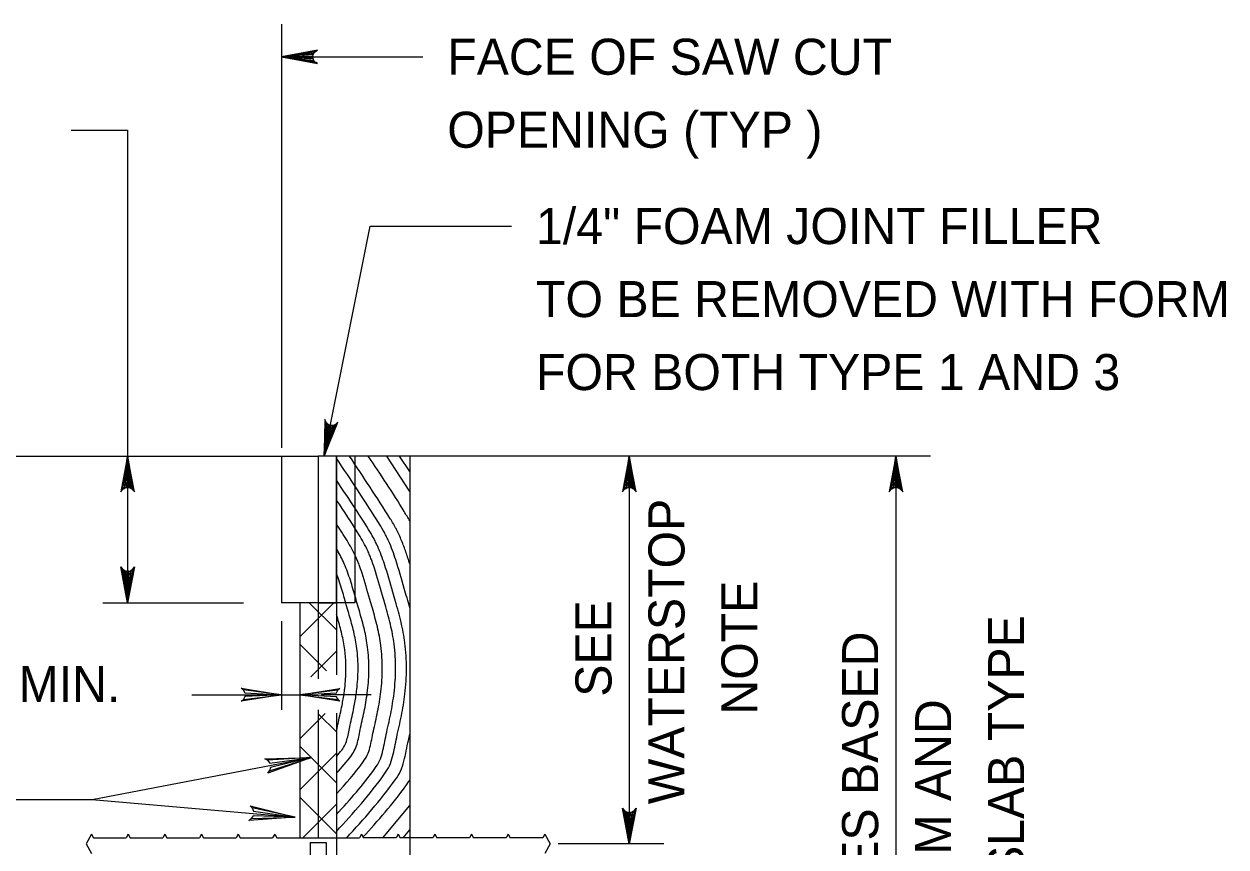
# Model space of a CAD drawing. Extents: x 636530 to 644067, y 294168 to 299122.
# Drawn here: x 636586.8 to 636686.8, y 298234.3 to 298302.8 of the extents above; entities that cross this region are included whole.
import ezdxf

# ---------------------------------------------------------------- set-up
doc = ezdxf.new("R2010")
doc.units = 0
doc.layers.add('1', color=7, linetype='Continuous')

msp = doc.modelspace()

# ---------------------------------------------------------------- linework, layer by layer
at = {"layer": '1'}
for p, q in [((636608.212, 298302.797), (636608.212, 298267.535)), ((636608.212, 298300.066), (636619.961, 298300.066)), ((636590.708, 298293.98), (636595.413, 298293.98)), ((636595.413, 298293.98), (636595.413, 298266.856)), ((636611.768, 298266.856), (636615.593, 298285.979)), ((636615.593, 298285.979), (636627.343, 298285.979)), ((636564.034, 298266.856), (636611.26, 298266.856)), ((636595.413, 298266.856), (636595.413, 298254.664)), ((636608.212, 298266.856), (636608.212, 298254.664)), ((636611.26, 298266.856), (636611.26, 298254.664)), ((636612.784, 298266.856), (636612.784, 298248.663)), ((636662.191, 298266.856), (636612.784, 298266.856)), ((636612.784, 298266.856), (636612.784, 298249.799)), ((636614.308, 298266.856), (636614.308, 298254.664)), ((636618.88, 298263.922), (636616.967, 298266.856)), ((636618.88, 298265.57), (636618.042, 298266.856)), ((636618.88, 298266.856), (636618.88, 298201.834)), ((636637.146, 298266.856), (636637.146, 298234.598)), ((636659.328, 298266.856), (636659.328, 298201.834)), ((636593.348, 298254.664), (636605.047, 298254.664)), ((636614.308, 298254.664), (636608.212, 298254.664)), ((636609.736, 298254.665), (636609.736, 298235.106)), ((636612.577, 298254.664), (636609.736, 298251.823)), ((636612.784, 298252.398), (636610.518, 298254.664)), ((636611.26, 298254.664), (636611.26, 298248.339)), ((636608.212, 298253.115), (636608.212, 298245.757)), ((636611.947, 298248.993), (636609.736, 298251.204)), ((636612.784, 298250.628), (636610.651, 298248.495)), ((636600.761, 298247.002), (636608.212, 298247.002)), ((636608.212, 298247.002), (636609.736, 298247.002)), ((636615.668, 298247.002), (636611.536, 298247.002)), ((636611.838, 298245.441), (636609.736, 298243.338)), ((636611.26, 298245.743), (636611.26, 298235.106)), ((636612.784, 298243.914), (636611.327, 298245.371)), ((636612.784, 298245.46), (636612.784, 298201.834)), ((636612.784, 298245.338), (636612.784, 298235.106)), ((636612.784, 298239.672), (636609.736, 298242.72)), ((636612.784, 298242.144), (636609.736, 298239.096)), ((636592.462, 298238.295), (636610.7, 298241.795)), ((636581.302, 298238.295), (636592.462, 298238.295)), ((636592.462, 298238.295), (636609.344, 298236.814)), ((636612.784, 298235.43), (636609.736, 298238.478)), ((636612.784, 298237.902), (636609.988, 298235.106)), ((636616.64, 298235.106), (636618.88, 298237.788)), ((636592.405, 298235.406), (636591.955, 298234.598)), ((636592.405, 298235.406), (636592.572, 298235.106)), ((636592.572, 298235.106), (636595.285, 298235.106)), ((636595.453, 298235.406), (636595.285, 298235.106)), ((636595.453, 298235.406), (636595.62, 298235.106)), ((636595.62, 298235.106), (636598.333, 298235.106)), ((636598.501, 298235.406), (636598.333, 298235.106)), ((636598.501, 298235.406), (636598.668, 298235.106)), ((636598.668, 298235.106), (636601.381, 298235.106)), ((636601.549, 298235.406), (636601.381, 298235.106)), ((636601.549, 298235.406), (636601.716, 298235.106)), ((636601.716, 298235.106), (636604.429, 298235.106)), ((636604.597, 298235.406), (636604.429, 298235.106)), ((636604.597, 298235.406), (636604.764, 298235.106)), ((636604.764, 298235.106), (636607.477, 298235.106)), ((636607.645, 298235.406), (636607.477, 298235.106)), ((636607.645, 298235.406), (636607.812, 298235.106)), ((636607.812, 298235.106), (636614.707, 298235.106)), ((636614.875, 298235.406), (636614.707, 298235.106)), ((636614.875, 298235.406), (636615.042, 298235.106)), ((636617.755, 298235.106), (636615.042, 298235.106)), ((636617.923, 298235.406), (636617.755, 298235.106)), ((636617.923, 298235.406), (636618.09, 298235.106)), ((636620.803, 298235.106), (636618.09, 298235.106)), ((636618.334, 298235.106), (636618.88, 298235.76)), ((636620.971, 298235.406), (636620.803, 298235.106)), ((636620.971, 298235.406), (636621.138, 298235.106)), ((636623.851, 298235.106), (636621.138, 298235.106)), ((636624.019, 298235.406), (636623.851, 298235.106)), ((636624.019, 298235.406), (636624.186, 298235.106)), ((636626.899, 298235.106), (636624.186, 298235.106)), ((636627.067, 298235.406), (636626.899, 298235.106)), ((636627.067, 298235.406), (636627.234, 298235.106)), ((636629.947, 298235.106), (636627.234, 298235.106)), ((636630.115, 298235.406), (636629.947, 298235.106)), ((636630.115, 298235.406), (636630.565, 298234.598)), ((636591.955, 298234.598), (636592.405, 298233.79)), ((636610.598, 298234.706), (636611.921, 298234.706)), ((636610.598, 298234.706), (636610.598, 298229.277)), ((636611.921, 298234.706), (636611.921, 298229.277)), ((636630.565, 298234.598), (636630.115, 298233.79)), ((636640.009, 298234.598), (636631.234, 298234.598))]:
    msp.add_line(p, q, dxfattribs=at)
for points in [[(636608.212, 298300.066), (636611.194, 298299.506), (636611.079, 298299.586), (636610.964, 298299.666), (636610.905, 298299.766), (636610.846, 298299.866), (636610.829, 298299.966), (636610.812, 298300.066), (636610.829, 298300.166), (636610.846, 298300.266), (636610.905, 298300.366), (636610.964, 298300.466), (636611.079, 298300.545), (636611.194, 298300.625), (636608.212, 298300.066), (636611.079, 298300.545), (636610.964, 298300.466), (636608.212, 298300.066), (636610.905, 298300.366), (636610.846, 298300.266), (636608.212, 298300.066), (636610.829, 298300.166), (636610.812, 298300.066), (636608.212, 298300.066), (636610.829, 298299.966), (636610.846, 298299.866), (636608.212, 298300.066), (636610.905, 298299.766), (636610.964, 298299.666), (636608.212, 298300.066), (636611.079, 298299.586)], [(636611.768, 298266.856), (636612.901, 298269.671), (636612.8, 298269.574), (636612.7, 298269.477), (636612.59, 298269.439), (636612.48, 298269.4), (636612.379, 298269.403), (636612.278, 298269.406), (636612.183, 298269.442), (636612.088, 298269.479), (636612.002, 298269.556), (636611.915, 298269.634), (636611.86, 298269.762), (636611.804, 298269.891), (636611.768, 298266.856), (636611.86, 298269.762), (636611.915, 298269.634), (636611.768, 298266.856), (636612.002, 298269.556), (636612.088, 298269.479), (636611.768, 298266.856), (636612.183, 298269.442), (636612.278, 298269.406), (636611.768, 298266.856), (636612.379, 298269.403), (636612.48, 298269.4), (636611.768, 298266.856), (636612.59, 298269.439), (636612.7, 298269.477), (636611.768, 298266.856), (636612.8, 298269.574)], [(636595.413, 298266.856), (636594.854, 298263.874), (636594.933, 298263.988), (636595.013, 298264.103), (636595.113, 298264.163), (636595.213, 298264.222), (636595.313, 298264.239), (636595.413, 298264.256), (636595.513, 298264.239), (636595.613, 298264.222), (636595.713, 298264.163), (636595.813, 298264.103), (636595.892, 298263.988), (636595.972, 298263.874), (636595.413, 298266.856), (636595.892, 298263.988), (636595.813, 298264.103), (636595.413, 298266.856), (636595.713, 298264.163), (636595.613, 298264.222), (636595.413, 298266.856), (636595.513, 298264.239), (636595.413, 298264.256), (636595.413, 298266.856), (636595.313, 298264.239), (636595.213, 298264.222), (636595.413, 298266.856), (636595.113, 298264.163), (636595.013, 298264.103), (636595.413, 298266.856), (636594.933, 298263.988)], [(636637.146, 298266.856), (636636.587, 298263.874), (636636.666, 298263.988), (636636.746, 298264.103), (636636.846, 298264.163), (636636.946, 298264.222), (636637.046, 298264.239), (636637.146, 298264.256), (636637.246, 298264.239), (636637.346, 298264.222), (636637.446, 298264.163), (636637.546, 298264.103), (636637.626, 298263.988), (636637.705, 298263.874), (636637.146, 298266.856), (636637.626, 298263.988), (636637.546, 298264.103), (636637.146, 298266.856), (636637.446, 298264.163), (636637.346, 298264.222), (636637.146, 298266.856), (636637.246, 298264.239), (636637.146, 298264.256), (636637.146, 298266.856), (636637.046, 298264.239), (636636.946, 298264.222), (636637.146, 298266.856), (636636.846, 298264.163), (636636.746, 298264.103), (636637.146, 298266.856), (636636.666, 298263.988)], [(636659.328, 298266.856), (636658.769, 298263.874), (636658.848, 298263.988), (636658.928, 298264.103), (636659.028, 298264.163), (636659.128, 298264.222), (636659.228, 298264.239), (636659.328, 298264.256), (636659.428, 298264.239), (636659.528, 298264.222), (636659.628, 298264.163), (636659.728, 298264.103), (636659.808, 298263.988), (636659.887, 298263.874), (636659.328, 298266.856), (636659.808, 298263.988), (636659.728, 298264.103), (636659.328, 298266.856), (636659.628, 298264.163), (636659.528, 298264.222), (636659.328, 298266.856), (636659.428, 298264.239), (636659.328, 298264.256), (636659.328, 298266.856), (636659.228, 298264.239), (636659.128, 298264.222), (636659.328, 298266.856), (636659.028, 298264.163), (636658.928, 298264.103), (636659.328, 298266.856), (636658.848, 298263.988)], [(636595.413, 298254.664), (636594.854, 298257.647), (636594.933, 298257.532), (636595.013, 298257.417), (636595.113, 298257.358), (636595.213, 298257.298), (636595.313, 298257.281), (636595.413, 298257.264), (636595.513, 298257.281), (636595.613, 298257.298), (636595.713, 298257.358), (636595.813, 298257.417), (636595.892, 298257.532), (636595.972, 298257.647), (636595.413, 298254.664), (636595.892, 298257.532), (636595.813, 298257.417), (636595.413, 298254.664), (636595.713, 298257.358), (636595.613, 298257.298), (636595.413, 298254.664), (636595.513, 298257.281), (636595.413, 298257.264), (636595.413, 298254.664), (636595.313, 298257.281), (636595.213, 298257.298), (636595.413, 298254.664), (636595.113, 298257.358), (636595.013, 298257.417), (636595.413, 298254.664), (636594.933, 298257.532)], [(636605.033, 298247.401), (636605.151, 298247.171), (636608.212, 298247.002), (636605.033, 298247.401), (636604.87, 298247.54), (636608.212, 298247.002), (636605.154, 298246.851), (636605.042, 298246.623), (636608.212, 298247.002), (636604.87, 298246.471), (636605.042, 298246.623)], [(636612.914, 298246.603), (636612.796, 298246.833), (636609.736, 298247.002), (636612.914, 298246.603), (636613.077, 298246.463), (636609.736, 298247.002), (636612.793, 298247.153), (636612.905, 298247.381), (636609.736, 298247.002), (636613.077, 298247.533), (636612.905, 298247.381)], [(636607.047, 298241.558), (636607.229, 298241.325), (636610.7, 298241.795), (636607.047, 298241.558), (636606.834, 298241.68), (636610.7, 298241.795), (636607.301, 298240.967), (636607.225, 298240.687), (636610.7, 298241.795), (636607.064, 298240.479), (636607.225, 298240.687)], [(636605.765, 298237.586), (636605.877, 298237.312), (636609.344, 298236.814), (636605.765, 298237.586), (636605.593, 298237.761), (636609.344, 298236.814), (636605.847, 298236.947), (636605.698, 298236.699), (636609.344, 298236.814), (636605.486, 298236.543), (636605.698, 298236.699)], [(636637.146, 298234.598), (636636.587, 298237.581), (636636.666, 298237.466), (636636.746, 298237.351), (636636.846, 298237.292), (636636.946, 298237.232), (636637.046, 298237.215), (636637.146, 298237.198), (636637.246, 298237.215), (636637.346, 298237.232), (636637.446, 298237.292), (636637.546, 298237.351), (636637.626, 298237.466), (636637.705, 298237.581), (636637.146, 298234.598), (636637.626, 298237.466), (636637.546, 298237.351), (636637.146, 298234.598), (636637.446, 298237.292), (636637.346, 298237.232), (636637.146, 298234.598), (636637.246, 298237.215), (636637.146, 298237.198), (636637.146, 298234.598), (636637.046, 298237.215), (636636.946, 298237.232), (636637.146, 298234.598), (636636.846, 298237.292), (636636.746, 298237.351), (636637.146, 298234.598), (636636.666, 298237.466)]]:
    msp.add_lwpolyline(points, dxfattribs=at)
msp.add_lwpolyline([(636611.26, 298254.664), (636612.784, 298254.664), (636612.784, 298266.856), (636611.26, 298266.856)], close=True, dxfattribs=at)
for points in [[(636618.88, 298254.247), (636618.654, 298255.056), (636618.422, 298255.852), (636617.716, 298258.233), (636617.131, 298259.763), (636616.956, 298260.133), (636616.77, 298260.496), (636616.357, 298261.198), (636612.783, 298266.684)], [(636618.88, 298257.884), (636618.561, 298258.87), (636618.198, 298259.834), (636617.769, 298260.764), (636617.648, 298260.991), (636617.522, 298261.214), (636617.255, 298261.652), (636613.864, 298266.856)], [(636618.88, 298261.462), (636618.423, 298262.241), (636615.416, 298266.856)], [(636612.784, 298235.636), (636616.783, 298240.426), (636617.196, 298241.099), (636617.456, 298241.859), (636617.793, 298243.461), (636617.995, 298244.357), (636618.185, 298245.253), (636618.476, 298247.061), (636618.607, 298249.187), (636618.577, 298250.253), (636618.476, 298251.313), (636618.155, 298253.052), (636617.693, 298254.769), (636617.468, 298255.543), (636616.781, 298257.86), (636616.212, 298259.349), (636616.042, 298259.709), (636615.861, 298260.062), (636615.459, 298260.745), (636612.784, 298264.851)], [(636612.784, 298237.04), (636615.983, 298240.872), (636616.366, 298241.496), (636616.607, 298242.201), (636616.92, 298243.688), (636617.114, 298244.548), (636617.296, 298245.409), (636617.576, 298247.145), (636617.701, 298249.179), (636617.672, 298250.199), (636617.576, 298251.213), (636617.27, 298252.872), (636616.829, 298254.511), (636616.61, 298255.266), (636615.94, 298257.525), (636615.687, 298258.259), (636615.541, 298258.619), (636615.384, 298258.976), (636614.651, 298260.337), (636612.784, 298263.203)], [(636612.784, 298238.757), (636615.005, 298241.417), (636615.352, 298241.982), (636615.57, 298242.62), (636615.853, 298243.965), (636616.037, 298244.782), (636616.21, 298245.599), (636616.476, 298247.248), (636616.594, 298249.169), (636616.567, 298250.132), (636616.476, 298251.09), (636616.187, 298252.652), (636615.773, 298254.195), (636615.56, 298254.927), (636614.911, 298257.114), (636614.667, 298257.825), (636614.525, 298258.174), (636614.374, 298258.52), (636613.663, 298259.838), (636612.784, 298261.188)], [(636612.784, 298240.473), (636614.027, 298241.963), (636614.337, 298242.468), (636614.533, 298243.039), (636614.786, 298244.242), (636614.961, 298245.016), (636615.124, 298245.79), (636615.376, 298247.352), (636615.487, 298249.159), (636615.462, 298250.066), (636615.376, 298250.967), (636615.105, 298252.433), (636614.716, 298253.88), (636614.511, 298254.587), (636614.309, 298255.297), (636613.883, 298256.704), (636613.363, 298258.064), (636612.784, 298259.168)], [(636612.784, 298241.877), (636613.227, 298242.409), (636613.507, 298242.865), (636613.684, 298243.381), (636613.913, 298244.469), (636614.08, 298245.208), (636614.236, 298245.946), (636614.428, 298247.061), (636614.476, 298247.436), (636614.552, 298248.293), (636614.582, 298249.151), (636614.557, 298250.011), (636614.476, 298250.866), (636614.22, 298252.253), (636613.852, 298253.622), (636613.652, 298254.31), (636613.456, 298255), (636613.041, 298256.368), (636612.784, 298257.102)], [(636612.784, 298243.937), (636612.864, 298244.332), (636612.902, 298244.528), (636612.943, 298244.722), (636613.101, 298245.421), (636613.249, 298246.12), (636613.431, 298247.175), (636613.476, 298247.53), (636613.549, 298248.336), (636613.575, 298249.142), (636613.552, 298249.951), (636613.521, 298250.354), (636613.476, 298250.755), (636613.236, 298252.053), (636613.074, 298252.695), (636612.891, 298253.335), (636612.784, 298253.703)], [(636613.644, 298235.106), (636617.672, 298239.931), (636618.118, 298240.657), (636618.398, 298241.478), (636618.589, 298242.344), (636618.763, 298243.208), (636618.88, 298243.721)], [(636614.986, 298235.153), (636618.561, 298239.435), (636618.88, 298239.899)]]:
    msp.add_spline(points, degree=3, dxfattribs=at)

# ---------------------------------------------------------------- texts
for s, p in [('FACE OF SAW CUT', (636622.003, 298298.578)), ('OPENING (TYP )', (636622.003, 298292.506)), ('1/4" FOAM JOINT FILLER', (636629.385, 298284.492)), ('TO BE REMOVED WITH FORM', (636629.385, 298278.42)), ('FOR BOTH TYPE 1 AND 3', (636629.385, 298272.348)), ('1/4" MIN.', (636578.224, 298246.392))]:
    msp.add_text(s, height=3, dxfattribs=at).set_placement(p)
for s, p in [('WATERSTOP', (636641.735, 298237.9)), ('NOTE', (636647.807, 298245.353)), ('SEE', (636635.663, 298246.841)), ('APPROACH SLAB TYPE', (636669.989, 298208.136)), ('DEPTH VARIES BASED', (636657.845, 298208.124)), ('ON BEAM AND', (636663.917, 298218.542))]:
    msp.add_text(s, height=3, rotation=90, dxfattribs=at).set_placement(p)

doc.saveas('drawing.dxf')
